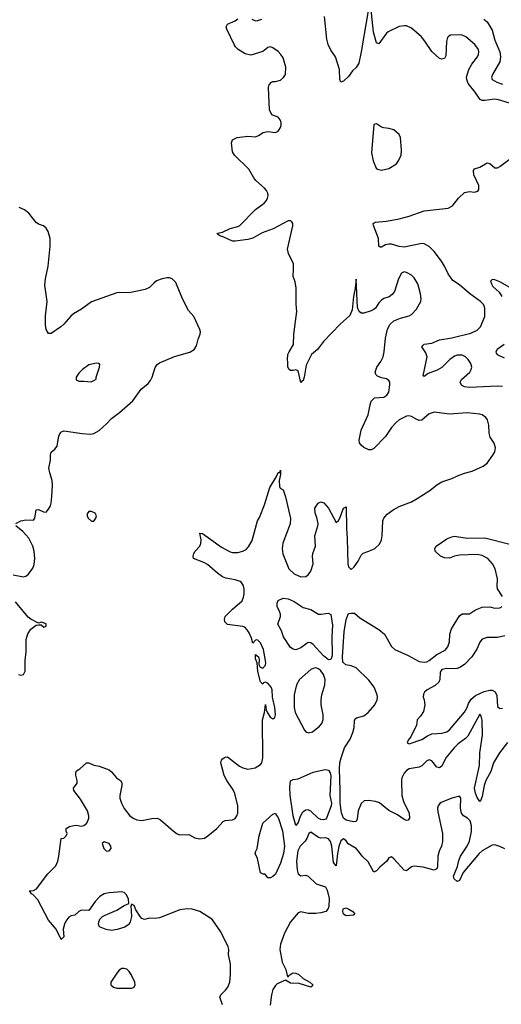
# Model space of a CAD drawing. Header units: inches. Extents: x 1603819 to 1745079, y 385938 to 533966.
# Tile 553 of 561: x 1664780 to 1668602, y 511514 to 519326. Entities that reach past the tile are written whole.
import ezdxf

# ---------------------------------------------------------------- set-up
doc = ezdxf.new("R2010")
doc.units = ezdxf.units.IN
doc.header["$MEASUREMENT"] = 0
doc.layers.add('B6561', color=7, linetype='Continuous')

msp = doc.modelspace()

# ---------------------------------------------------------------- linework, layer by layer
at = {"layer": 'B6561', "color": 5}
for points, elevation in [([(1667550, 519428), (1667490.2, 519070), (1667470, 518980.9), (1667450, 518947), (1667421.1, 518918.9), (1667390, 518875.1), (1667350, 518839), (1667329.2, 518829.2), (1667321.2, 518850), (1667318, 518930), (1667287, 519030), (1667250, 519084), (1667227.3, 519130), (1667216.2, 519170), (1667198.9, 519350)], 260), ([(1668724.1, 518644.1), (1668590, 518687.1), (1668550, 518694.3), (1668470, 518683.4), (1668450, 518685.5), (1668433.7, 518693.7), (1668419.8, 518710), (1668395.4, 518750), (1668339.4, 518819.4), (1668328.3, 518850), (1668326.6, 518870), (1668343.9, 518930), (1668368.2, 518971.8), (1668411.5, 519030), (1668421.6, 519050), (1668424.2, 519070), (1668419.7, 519090), (1668391.3, 519130), (1668319.6, 519190), (1668290, 519203.9), (1668270, 519206.2), (1668198, 519202), (1668185.2, 519194.8), (1668175.5, 519184.5), (1668166.9, 519153.1), (1668160.5, 519039.5), (1668150, 519019), (1668130, 519013.2), (1668110, 519017.2), (1668050, 519072.3), (1667995.9, 519155.9), (1667968, 519190), (1667890, 519257.6), (1667850, 519275.6), (1667830, 519277.6), (1667790, 519271.5), (1667702.8, 519230), (1667690, 519219.3), (1667630, 519135.3), (1667610, 519142), (1667586.2, 519226.2), (1667567.3, 519427.3)], 260), ([(1666389, 511510), (1666367.8, 511570), (1666376.2, 511590), (1666414.3, 511625.7), (1666433.1, 511650), (1666446.8, 511690), (1666453.2, 511750), (1666453.7, 511833.7), (1666438, 511910), (1666439.4, 511950), (1666434.7, 511970), (1666375.4, 512090), (1666310, 512183.8), (1666290, 512200.7), (1666210, 512249.8), (1666150, 512268.2), (1666110, 512272.7), (1666050, 512264.8), (1665890, 512200.4), (1665855.2, 512195.2), (1665810, 512197.4), (1665770, 512186.6), (1665750, 512195.4), (1665737.3, 512210), (1665703.1, 512263.1), (1665690, 512299), (1665670, 512308.7), (1665663.4, 512296.6), (1665666.3, 512210), (1665657.5, 512170), (1665647.7, 512150), (1665613.6, 512126.4), (1665552.8, 512107.2), (1665510, 512101), (1665467.8, 512107.8), (1665413.6, 512130), (1665405.6, 512150), (1665407.6, 512170), (1665416.9, 512190), (1665437.6, 512210), (1665458.1, 512221.8), (1665550, 512261.5), (1665610, 512297.8), (1665646.8, 512313.2), (1665644.2, 512350), (1665625.6, 512385.6), (1665610, 512400.6), (1665590, 512407.5), (1665490, 512399), (1665450, 512389.9), (1665415.8, 512370), (1665378.4, 512330), (1665330, 512258), (1665270, 512261.2), (1665248.7, 512250), (1665217.2, 512222.8), (1665190, 512216.9), (1665170, 512204.7), (1665145.9, 512174.1), (1665135.5, 512150), (1665124.9, 512110), (1665130.4, 512049.6), (1665110, 512028), (1665069.8, 512110), (1665010, 512182), (1664923.6, 512343.6), (1664884.9, 512384.9), (1664872.7, 512390), (1664866, 512406), (1664855.3, 512410), (1664864.1, 512415.9), (1664890, 512417.1), (1664915.1, 512430), (1665004.2, 512550), (1665066.1, 512613.9), (1665082.6, 512650), (1665091.3, 512690), (1665109, 512830), (1665130, 512832), (1665148.9, 512851.1), (1665158, 512870), (1665149.1, 512889.1), (1665149.5, 512910.5), (1665176, 512924), (1665210, 512933.7), (1665230, 512935.3), (1665270, 512928.2), (1665290, 512932.4), (1665310, 512947.7), (1665318.2, 512961.8), (1665328, 512990), (1665329, 513010), (1665319, 513050), (1665262, 513142), (1665210, 513209.7), (1665207.1, 513230), (1665237.2, 513270), (1665237.2, 513290), (1665226.6, 513333.4), (1665226, 513350), (1665232.3, 513367.7), (1665257.7, 513382.3), (1665310, 513430.5), (1665330, 513430.7), (1665370, 513412.4), (1665410, 513404.4), (1665490, 513373.4), (1665510, 513359.1), (1665547.3, 513310), (1665579.1, 513290), (1665590.3, 513270.3), (1665591.5, 513251.5), (1665574, 513170), (1665575.3, 513150), (1665588.9, 513108.9), (1665608.9, 513068.9), (1665654.9, 513010), (1665680.9, 512990), (1665710, 512977.5), (1665750, 512972.4), (1665830, 512988.1), (1665870.8, 512990), (1665897.7, 512977.7), (1665996.8, 512890), (1666030, 512867.8), (1666050, 512860.1), (1666121.9, 512861.9), (1666170, 512835.9), (1666210, 512826.4), (1666246.5, 512833.5), (1666273.1, 512850), (1666343.5, 512910), (1666394.2, 512965.8), (1666410, 512973.4), (1666470, 512978.7), (1666490.8, 512989.2), (1666503, 513010), (1666510, 513032), (1666511.6, 513088.4), (1666488.1, 513188.1), (1666475.4, 513215.4), (1666423.5, 513290), (1666402.7, 513330), (1666377.6, 513430), (1666380.9, 513450), (1666390, 513462.6), (1666410, 513475.8), (1666430, 513476.5), (1666524.6, 513404.6), (1666550, 513391.1), (1666590, 513380.7), (1666649.8, 513390.2), (1666690, 513416.4), (1666700.5, 513430), (1666709, 513471), (1666706.6, 513770), (1666721.7, 513830), (1666730, 513892), (1666736.4, 513850), (1666747, 513827), (1666770, 513790.6), (1666790, 513780.4), (1666803.7, 513790), (1666809.6, 513810), (1666805.8, 513870), (1666785.1, 513950), (1666783.5, 514010), (1666774.7, 514030), (1666750, 514062), (1666728.6, 514071.4), (1666716.1, 514063.9), (1666710, 514054), (1666690, 514072.7), (1666670, 514154), (1666663.6, 514223.6), (1666650, 514254), (1666650, 514290.8), (1666674.9, 514270), (1666679.6, 514250), (1666678.4, 514210), (1666687.9, 514187.9), (1666710, 514180.5), (1666730, 514204.9), (1666733.2, 514226.8), (1666714.1, 514330), (1666690, 514382), (1666670, 514402.9), (1666655.3, 514404.7), (1666650, 514404), (1666630, 514379), (1666619.4, 514419.4), (1666600.3, 514460.3), (1666586.5, 514486.5), (1666566.3, 514506.3), (1666550, 514512.8), (1666430, 514528.2), (1666406.8, 514550), (1666404.5, 514570), (1666411.1, 514590), (1666469.9, 514650.1), (1666544.4, 514715.6), (1666556.1, 514743.9), (1666560.2, 514770), (1666560.2, 514810), (1666555, 514835), (1666540.8, 514860.8), (1666529.9, 514869.9), (1666490, 514882.1), (1666415.8, 514895.8), (1666390, 514906.2), (1666350, 514934.9), (1666270, 515004.6), (1666240.3, 515020.3), (1666158.7, 515050), (1666156.9, 515070), (1666162, 515090), (1666173, 515110), (1666209.7, 515150), (1666217.6, 515170), (1666219.2, 515199.2), (1666210, 515250.8), (1666230, 515250.4), (1666380.6, 515140.6), (1666450, 515103.6), (1666470, 515098), (1666510, 515098.3), (1666551.5, 515108.5), (1666577.5, 515122.5), (1666595.8, 515144.2), (1666625.8, 515194.2), (1666667, 515350), (1666683.3, 515376.7), (1666722.7, 515477.3), (1666765, 515615), (1666818.4, 515701.6), (1666830, 515732.4), (1666845.6, 515734.4), (1666850, 515750.8), (1666850, 515718), (1666838.7, 515670), (1666842.8, 515622.8), (1666848.3, 515608.3), (1666870, 515594.8), (1666890, 515541), (1666927.9, 515367.9), (1666925.7, 515325.7), (1666868.5, 515171.5), (1666861.7, 515130), (1666868.1, 515088.1), (1666916.9, 514970), (1666958, 514930), (1667010, 514904.9), (1667050, 514907.8), (1667070, 514921.7), (1667090.7, 514950), (1667108.7, 515010), (1667103.1, 515070), (1667105.3, 515090), (1667126.8, 515150), (1667120.9, 515230), (1667146.9, 515310), (1667148.3, 515330), (1667137.5, 515377.5), (1667124.5, 515410), (1667122.7, 515450), (1667149.2, 515490), (1667170, 515501), (1667193.7, 515493.7), (1667230, 515451), (1667290, 515338), (1667310, 515351.3), (1667321.2, 515370), (1667350, 515451.3), (1667370, 515462), (1667372.1, 515290), (1667379.2, 515210), (1667383.5, 515010), (1667390, 514984.9), (1667410, 514964.2), (1667434, 514986), (1667465.4, 515030), (1667490, 515077.3), (1667505.4, 515094.6), (1667551.3, 515108.7), (1667599, 515130), (1667634.7, 515165.3), (1667650, 515198), (1667657.4, 515230), (1667660.3, 515350), (1667668.6, 515371.4), (1667696.7, 515403.2), (1667742.9, 515437.1), (1667790, 515462.8), (1667890, 515501.3), (1667933.6, 515526.4), (1668033.2, 515590), (1668090, 515636.3), (1668130, 515659.1), (1668210, 515684.9), (1668253.1, 515706.9), (1668310, 515727.7), (1668370, 515743), (1668457.2, 515782.8), (1668490, 515806.8), (1668535.1, 515870), (1668550, 515898), (1668556.2, 515930), (1668545.4, 515965.4), (1668512.8, 516012.8), (1668505.7, 516045.7), (1668502.7, 516110), (1668491.1, 516150), (1668478.7, 516170), (1668450, 516189.7), (1668430, 516195.3), (1668330, 516206), (1668190, 516195.1), (1668070, 516211.3), (1668030, 516199.7), (1667970, 516149.6), (1667950, 516146.3), (1667930, 516152.8), (1667890, 516176.9), (1667870, 516181.7), (1667850, 516179.2), (1667792.4, 516150), (1667768.5, 516130), (1667730, 516089.6), (1667681.7, 516018.3), (1667590, 515924), (1667570, 515914), (1667550, 515913.2), (1667510, 515932.3), (1667489.4, 515950), (1667477, 515970), (1667475.1, 515990), (1667489.5, 516069.5), (1667545.7, 516190), (1667560.5, 516270), (1667570, 516298.8), (1667595.3, 516324.7), (1667670, 516330.4), (1667694.2, 516345.8), (1667709.6, 516370), (1667718.4, 516430), (1667717, 516450), (1667710, 516464), (1667690, 516477), (1667650, 516484.5), (1667618, 516498), (1667606.6, 516510), (1667601.6, 516530), (1667615.1, 516570), (1667645.8, 516614.2), (1667663.1, 516650), (1667673.1, 516690), (1667682.2, 516797.8), (1667697.6, 516870), (1667719.5, 516910), (1667750, 516937.3), (1667801.5, 516958.5), (1667870, 516976.3), (1667890, 516988), (1667929.7, 517030.3), (1667963.6, 517090), (1667966, 517110), (1667961.3, 517150), (1667939.7, 517230), (1667910, 517278), (1667890, 517299.3), (1667850, 517321.2), (1667830, 517324), (1667810, 517314), (1667786, 517270), (1667754.9, 517170), (1667735.6, 517144.4), (1667712.4, 517127.6), (1667670, 517113.6), (1667650, 517100.7), (1667630, 517078.4), (1667603.4, 517036.6), (1667590, 517025.6), (1667570, 517015.4), (1667510, 516998.7), (1667490, 516997.7), (1667473.3, 517010), (1667461.6, 517041.6), (1667450, 517268), (1667443, 517197), (1667427.9, 517130), (1667417, 517023), (1667400.7, 516979.3), (1667324.2, 516910), (1667190, 516771.6), (1667143.1, 516710), (1667095.8, 516670), (1667053.8, 516586.2), (1667038.5, 516490), (1667030, 516462), (1667020.4, 516459.6), (1667010, 516448), (1666990, 516541.2), (1666970, 516549), (1666950, 516542), (1666930, 516542), (1666918, 516550), (1666908.9, 516568.9), (1666908.7, 516610), (1666904, 516630), (1666909.1, 516669.1), (1666917.2, 516690), (1666953.2, 516750), (1666956.2, 516830), (1666979.5, 517010), (1666974.5, 517070), (1666974.8, 517194.8), (1666966.3, 517246.3), (1666949.4, 517289.4), (1666954, 517346), (1666951.6, 517390), (1666914, 517470), (1666906.2, 517506.2), (1666947.3, 517690), (1666946.6, 517710), (1666940.7, 517720.7), (1666930.9, 517730.9), (1666910, 517729.6), (1666792.6, 517667.4), (1666704.4, 517635.6), (1666630, 517592.6), (1666590, 517581.3), (1666490, 517567.3), (1666470, 517569.6), (1666401, 517601), (1666368, 517610), (1666346.3, 517626.3), (1666350, 517633), (1666390, 517640.5), (1666449.3, 517670), (1666510, 517684.6), (1666526.3, 517693.7), (1666650, 517819.1), (1666719.7, 517870), (1666737.3, 517890), (1666747.1, 517910), (1666751.1, 517931.1), (1666748, 517950), (1666737.6, 517970), (1666721.6, 517990), (1666653.6, 518050), (1666637.6, 518070), (1666599.3, 518139.3), (1666486, 518250), (1666470, 518278), (1666461.2, 518350), (1666470, 518372), (1666506, 518390), (1666590, 518402), (1666650, 518397.3), (1666674, 518406), (1666711.1, 518431.1), (1666750, 518438.8), (1666810, 518431), (1666830, 518441), (1666837.2, 518450), (1666849.2, 518470), (1666854.5, 518490), (1666854, 518510), (1666846.6, 518530), (1666830, 518552), (1666782, 518570), (1666762.7, 518610), (1666753.6, 518786.4), (1666759, 518810), (1666778, 518830), (1666790, 518836), (1666810, 518836), (1666850, 518846), (1666874.2, 518865.8), (1666889.4, 518890.6), (1666892, 518950), (1666870, 519022), (1666852.7, 519050), (1666830, 519073.2), (1666790, 519102.7), (1666770, 519109.2), (1666750, 519105.2), (1666710, 519074), (1666614.8, 519045.2), (1666570, 519056), (1666514, 519090), (1666493.2, 519110), (1666484.8, 519124.8), (1666422.7, 519250), (1666419, 519270), (1666429.4, 519290.6), (1666490, 519316), (1666510, 519331.3)], 280), ([(1666622, 519330), (1666650, 519317.8), (1666670, 519318), (1666701.6, 519330)], 280), ([(1668464, 519330), (1668488.5, 519308.5), (1668530, 519242.9), (1668550, 519163.6), (1668588.7, 519070), (1668596.4, 519030), (1668590.4, 518990), (1668531.9, 518890), (1668523.5, 518870), (1668528, 518850), (1668565.1, 518830), (1668610, 518815)], 240), ([(1668610, 516416.4), (1668570, 516419.2), (1668350, 516407.2), (1668310, 516413), (1668286.1, 516426.1), (1668275.6, 516450), (1668284.7, 516470), (1668350.5, 516529.5), (1668362.4, 516550), (1668366.6, 516570), (1668358.6, 516598.6), (1668339.2, 516630), (1668317.4, 516650), (1668290, 516663.5), (1668250, 516664), (1668230, 516656), (1668193.4, 516630), (1668130, 516566.2), (1668093.6, 516546.4), (1668022.4, 516517.6), (1667990, 516494.5), (1667981.5, 516501.4), (1668012.3, 516650), (1668004, 516684), (1667971.8, 516730), (1667979.3, 516740.7), (1667990, 516750.3), (1668050, 516758.3), (1668110, 516785.5), (1668210, 516800.5), (1668360, 516840), (1668410, 516862.4), (1668437.7, 516890), (1668471.1, 516970), (1668471.2, 517031.2), (1668467.8, 517050), (1668457.6, 517070), (1668437.6, 517090), (1668350, 517152.5), (1668270, 517222.7), (1668217.2, 517257.2), (1668179.2, 517310), (1668151.1, 517371.1), (1668127.7, 517410), (1668070, 517487.2), (1668030, 517525.6), (1667990, 517546.6), (1667970, 517550.5), (1667830, 517522.2), (1667790, 517525.5), (1667730, 517544.1), (1667710, 517545.5), (1667681.8, 517538.2), (1667650, 517520.9), (1667641.5, 517521.5), (1667630, 517528), (1667626, 517590), (1667586.6, 517693.4), (1667586, 517710), (1667601.6, 517718.4), (1667690, 517726), (1667790, 517744.9), (1667870, 517766), (1667990, 517808.5), (1668179, 517830), (1668215.1, 517850), (1668261.2, 517910), (1668310, 517954.8), (1668350, 517962.8), (1668390, 517956), (1668414.6, 517965.4), (1668422, 517978), (1668422.7, 518010), (1668384.7, 518095.3), (1668382, 518130), (1668390, 518142), (1668430, 518154.8), (1668490, 518190.8), (1668510, 518184), (1668550, 518150.7), (1668570, 518150.5), (1668590, 518160.4), (1668663.5, 518216.5)], 260), ([(1664749.4, 515330), (1664789.7, 515350.3), (1664806.5, 515353.5), (1664830, 515357), (1664890, 515354.9), (1664900.5, 515370), (1664910, 515438.4), (1664930, 515440.7), (1664970, 515420.3), (1664990, 515418.4), (1665010, 515442), (1665024.7, 515470), (1665031.3, 515490), (1665036.4, 515543.6), (1665039.8, 515630), (1665037.3, 515670), (1665018.3, 515730), (1665011.7, 515768.3), (1665023.7, 515830), (1665025.2, 515870), (1665030, 515894), (1665060.4, 515919.6), (1665077, 515943), (1665090, 516024.7), (1665107, 516053), (1665130, 516063.1), (1665150, 516062.6), (1665277.4, 516042.6), (1665342, 516038), (1665370, 516043.8), (1665410, 516066), (1665470, 516119.3), (1665510, 516162.4), (1665571.7, 516208.3), (1665678.2, 516301.8), (1665744.2, 516395.8), (1665799.3, 516440.7), (1665817, 516463), (1665831.5, 516490), (1665854.7, 516565.3), (1665870, 516590.7), (1665890, 516603), (1666010, 516652.4), (1666130, 516687.7), (1666165.2, 516710), (1666182.5, 516737.5), (1666196.2, 516790), (1666213.6, 516830), (1666215.1, 516850), (1666210, 516868.7), (1666161.2, 516970), (1666119.6, 517019.6), (1666072.4, 517112.4), (1666020.4, 517240.4), (1665989.7, 517269.7), (1665970, 517277.4), (1665950, 517278.9), (1665910, 517271.1), (1665867.1, 517252.9), (1665843.7, 517236.3), (1665810, 517200.7), (1665775.2, 517184.7), (1665650, 517159.7), (1665570, 517162.4), (1665550, 517158.7), (1665350, 517088), (1665270, 517028), (1665206.8, 516993.2), (1665185.4, 516974.6), (1665130, 516909.3), (1665106.8, 516890), (1665030, 516835.3), (1665010, 516835.3), (1664990, 516868), (1664985.8, 516905.8), (1664984.4, 516975.6), (1664997.6, 517090), (1664980.7, 517220.7), (1664985.1, 517270), (1665007.4, 517370), (1665023, 517530), (1665021.3, 517590), (1665006.5, 517646.5), (1664990, 517672.7), (1664970, 517689.3), (1664930, 517703.7), (1664910, 517716), (1664852, 517790), (1664817.5, 517817.5), (1664776.8, 517836.8)], 320), ([(1668670, 517202), (1668590, 517244.9), (1668550, 517262), (1668530, 517264.9), (1668517, 517250), (1668522.4, 517230), (1668535.1, 517210), (1668583.3, 517163.3), (1668606.2, 517130)], 240), ([(1668623.7, 516750), (1668569.4, 516710), (1668557.2, 516690), (1668560.2, 516680.2), (1668568, 516670), (1668622.9, 516642.9)], 240), ([(1664730, 514921.6), (1664810, 514906.8), (1664829.3, 514910.7), (1664850, 514926), (1664885.6, 514974.4), (1664896.1, 515003.9), (1664901.4, 515050), (1664895.3, 515110), (1664885.1, 515150), (1664853, 515213), (1664804.6, 515264.6), (1664749.6, 515310)], 320), ([(1668611.6, 514750), (1668571.1, 514811.1), (1668567.8, 514830), (1668572.3, 514890), (1668552.3, 514970), (1668532.1, 515010), (1668493.5, 515050), (1668450, 515075.8), (1668410, 515083.5), (1668270, 515076.3), (1668230, 515069.6), (1668190, 515055.1), (1668150, 515056), (1668119, 515070), (1668077.2, 515110), (1668074, 515130), (1668084, 515150), (1668170, 515207.3), (1668210, 515224), (1668230, 515227.3), (1668331.2, 515211.2), (1668470, 515214.2), (1668670, 515164.6)], 260), ([(1664770, 514130.7), (1664790, 514124.9), (1664810, 514131.3), (1664822.7, 514157.3), (1664822.6, 514242.6), (1664830.6, 514310), (1664832.4, 514407.6), (1664845.6, 514454.4), (1664870, 514490.4), (1664910, 514521), (1664930, 514526), (1664950, 514524.7), (1664972.5, 514507.5), (1664990, 514514), (1664990, 514534), (1664954, 514546), (1664930, 514538), (1664870, 514569.6), (1664847, 514587), (1664746.7, 514706.7)], 320), ([(1668650, 513592.4), (1668586.2, 513510), (1668538.3, 513430), (1668518.1, 513361.9), (1668479.8, 513290), (1668466.3, 513250), (1668450, 513162), (1668437.3, 513130), (1668430, 513122.7), (1668410, 513154.5), (1668395.8, 513190), (1668389.9, 513229.9), (1668427.6, 513410), (1668429.9, 513510), (1668453.5, 513650), (1668450, 513768.7), (1668440.7, 513800.7), (1668430, 513816), (1668337.2, 513642.8), (1668318, 513622), (1668259.7, 513580.3), (1668226.5, 513550), (1668161.8, 513470), (1668130, 513404.7), (1668110, 513391.2), (1668090, 513395.4), (1668050, 513446), (1668030, 513454.6), (1668010, 513445.3), (1667970, 513405.2), (1667950, 513396), (1667870, 513383.2), (1667850, 513370.6), (1667830, 513347.7), (1667812.5, 513310), (1667809.6, 513290), (1667811.1, 513170), (1667824.6, 513124.6), (1667870.2, 513029.8), (1667873.4, 512990), (1667863.8, 512976.2), (1667850, 512971.8), (1667830, 512980.5), (1667777.5, 513017.5), (1667710, 513052.3), (1667633.8, 513113.8), (1667604.1, 513124.1), (1667548.2, 513131.8), (1667512.3, 513127.7), (1667490, 513108.6), (1667466.1, 513050), (1667457.4, 512982.6), (1667450, 512963.5), (1667430, 512961.4), (1667370, 512974.3), (1667350, 512991.6), (1667333.8, 513033.9), (1667322.5, 513110), (1667323.5, 513210), (1667316.7, 513383.3), (1667321, 513430), (1667330.5, 513469.5), (1667357.4, 513550), (1667402.4, 513617.6), (1667424.7, 513670), (1667432.8, 513710), (1667435.5, 513764.5), (1667441.5, 513778.5), (1667451.7, 513788.3), (1667510, 513803.7), (1667545.8, 513830), (1667599.4, 513890), (1667617, 513930), (1667619.8, 513950), (1667617, 513970), (1667593, 514030), (1667550, 514085.5), (1667450, 514183.2), (1667410, 514200.2), (1667367.4, 514207.4), (1667344.9, 514230), (1667340.3, 514270), (1667355.2, 514470), (1667370, 514567.3), (1667390, 514614.3), (1667410, 514618.7), (1667436.2, 514616.2), (1667479.2, 514579.2), (1667630, 514488.2), (1667674, 514450), (1667730, 514353.7), (1667756.4, 514330), (1667862, 514282), (1667950, 514234.9), (1667990, 514229.1), (1668010, 514232.4), (1668030, 514242.2), (1668090, 514289.4), (1668155, 514325), (1668178, 514350), (1668191.1, 514390), (1668192.6, 514450), (1668207.1, 514492.9), (1668270, 514596), (1668290, 514612), (1668350, 514612), (1668396, 514644), (1668450, 514664), (1668510, 514667.7), (1668550, 514658), (1668590, 514659.3), (1668609.2, 514670)], 260), ([(1668630, 514437.8), (1668570, 514425.2), (1668490, 514423.5), (1668450, 514410.2), (1668430, 514386.7), (1668407.1, 514332.9), (1668367.2, 514270), (1668310, 514209.2), (1668273.5, 514186.5), (1668250, 514177.7), (1668225.2, 514174.8), (1668170, 514178.7), (1668129.8, 514170), (1668116.8, 514150), (1668113.8, 514090), (1668104.8, 514070), (1668076.2, 514043.8), (1668012.7, 514010), (1667993.2, 513990), (1667985.2, 513974.8), (1667981.2, 513950), (1667989.4, 513929.4), (1667993.6, 513890), (1667983.3, 513836.7), (1667960.7, 513799.3), (1667934, 513770), (1667928.7, 513730), (1667884.9, 513635.1), (1667863.7, 513610), (1667855.3, 513590), (1667870, 513581.2), (1667970, 513616), (1668014.8, 513645.2), (1668050, 513659.2), (1668130, 513665.4), (1668170, 513676.9), (1668190, 513691.5), (1668310, 513830.9), (1668330, 513869.7), (1668339.9, 513900.1), (1668363.5, 513936.5), (1668396.6, 513963.4), (1668464.3, 513995.7), (1668510, 514006.4), (1668530, 514005.4), (1668553.8, 513993.8), (1668564.7, 513964.7), (1668570, 513878), (1668590, 513861.2), (1668610, 513862.7)], 240), ([(1668628.5, 512748.5), (1668590, 512767.5), (1668550, 512779.8), (1668530, 512776.5), (1668450, 512731.9), (1668426.4, 512710), (1668298.7, 512561.3), (1668270, 512496), (1668250, 512489.6), (1668227.3, 512510), (1668222.4, 512530), (1668252.7, 512607.3), (1668264.4, 512655.6), (1668277.8, 512690), (1668330, 512768.2), (1668349.8, 512809.8), (1668364.4, 512884.4), (1668365.5, 512930), (1668354, 512970), (1668334.3, 512990), (1668300.4, 513010), (1668284.8, 513030), (1668277, 513070), (1668280.5, 513150), (1668270, 513164.5), (1668209.1, 513150.9), (1668124.9, 513115.1), (1668112.7, 513107.3), (1668100.7, 513090), (1668096.3, 513070), (1668098, 513042), (1668134.4, 512870), (1668135.2, 512804.8), (1668128, 512770), (1668108.2, 512730), (1668097.5, 512690), (1668095.2, 512604.8), (1668090, 512589.2), (1668070, 512578.4), (1667981.5, 512601.4), (1667910, 512609.8), (1667890, 512605.4), (1667850, 512574), (1667830, 512578), (1667750, 512667.8), (1667730, 512684.5), (1667710, 512677.2), (1667692.4, 512650), (1667636.7, 512603.3), (1667610, 512574), (1667590, 512562.7), (1667544.5, 512644.5), (1667496.5, 512690), (1667468.9, 512730), (1667449.8, 512750), (1667386.6, 512786.6), (1667370, 512811.5), (1667350, 512828.2), (1667329.5, 512810.5), (1667313.4, 512766.6), (1667300.7, 512710), (1667290, 512614), (1667270, 512639), (1667256.9, 512770), (1667245.1, 512805.1), (1667230, 512827), (1667210, 512835.6), (1667170, 512832.7), (1667150, 512837.3), (1667090, 512878.9), (1667073.4, 512870), (1667059.2, 512830), (1667046, 512810), (1667005.2, 512770), (1666986.8, 512733.2), (1666977.1, 512650), (1666980.6, 512580.6), (1666990.2, 512550.2), (1667010, 512533.7), (1667050, 512537.7), (1667070, 512531.7), (1667133.4, 512470), (1667205.7, 512445.7), (1667219.9, 512419.9), (1667234.9, 512354.9), (1667233, 512290), (1667225.8, 512270), (1667210, 512251.3), (1667170, 512239.3), (1667130, 512234.2), (1667070, 512235.3), (1667010, 512246.9), (1666990, 512239.7), (1666930, 512168.7), (1666882.1, 512077.9), (1666849.7, 511990.3), (1666844, 511950), (1666862.8, 511850), (1666892.6, 511790), (1666902.3, 511742.3), (1666910, 511730.7), (1666917, 511743), (1666940, 511760), (1666950, 511764.6), (1666970, 511762.7), (1666995.8, 511750), (1667030, 511719.5), (1667082, 511690), (1667104.9, 511670), (1667102, 511658), (1667090, 511649.8), (1666998.6, 511678.6), (1666930, 511682.6), (1666890, 511704.7), (1666824, 511676), (1666810, 511664.1), (1666789.2, 511630.7), (1666777.3, 511590), (1666768.5, 511508.5)], 280)]:
    msp.add_lwpolyline(points, dxfattribs=dict(at, elevation=elevation))
for points, elevation in [([(1667610, 518499), (1667590, 518494), (1667570.4, 518270.4), (1667584.7, 518204.7), (1667607.9, 518147.9), (1667619.8, 518139.8), (1667650, 518130.8), (1667710, 518144.9), (1667770, 518181), (1667789.3, 518210), (1667806, 518250), (1667809.5, 518290), (1667802.9, 518390), (1667790, 518416), (1667750, 518452), (1667710, 518463.7), (1667670, 518466.6), (1667650, 518472.7)], 280), ([(1665390, 516602), (1665330, 516588.7), (1665278, 516550), (1665250, 516522), (1665227.3, 516490), (1665227.3, 516467.3), (1665250, 516458), (1665290, 516458.8), (1665348.4, 516451.6), (1665370, 516462), (1665387.3, 516472.7), (1665388, 516490), (1665414, 516570), (1665415.3, 516590), (1665410, 516598)], 340), ([(1665350, 515425.2), (1665330, 515424), (1665315.3, 515404.7), (1665314.8, 515390), (1665324, 515370), (1665350, 515347.7), (1665370, 515347.3), (1665385.2, 515370), (1665388.9, 515388.9), (1665379, 515410)], 320), ([(1667170, 514608.8), (1667230, 514618.7), (1667250, 514606), (1667261.1, 514521.1), (1667256.1, 514430), (1667260.1, 514290), (1667258.2, 514270), (1667250, 514250.8), (1667230, 514247.1), (1667190, 514278.5), (1667110, 514368.7), (1667090, 514382.4), (1667070, 514383.5), (1667060.7, 514379.3), (1667010, 514341.3), (1666970, 514327), (1666950, 514332.7), (1666930, 514346), (1666872.3, 514430), (1666858.4, 514478.4), (1666829.2, 514530), (1666849.3, 514590.7), (1666849.3, 514610), (1666842.7, 514630), (1666822.7, 514670), (1666822, 514698), (1666830, 514718), (1666870, 514737.3), (1666909.5, 514730.5), (1666957.3, 514710), (1667030, 514662.4), (1667090, 514647.7), (1667150, 514610.4)], 260), ([(1667130, 514182.8), (1667110, 514179.8), (1667090, 514169.8), (1666999.4, 514090), (1666977.7, 514050), (1666957.8, 513970), (1666957.8, 513870), (1666966.5, 513830), (1667039.6, 513690), (1667050, 513677), (1667070, 513667.6), (1667102.9, 513677.1), (1667159.7, 513720.3), (1667177.3, 513742.7), (1667187.2, 513772.8), (1667188.5, 513811.5), (1667172.4, 513890), (1667171, 513930), (1667176.8, 513970), (1667201, 514050), (1667204, 514090), (1667190, 514129.6), (1667170, 514160.4), (1667150, 514176.5)], 280), ([(1667190, 512977.1), (1667170, 512979.4), (1667150, 512988.4), (1667090, 513047.5), (1667070, 513056.7), (1667050, 513054.1), (1667030, 513042.5), (1667018.8, 513030), (1667002.3, 512997.7), (1666990, 512957.4), (1666970, 512933), (1666950, 513009.6), (1666925.6, 513174.4), (1666922.7, 513237.3), (1666930, 513286.8), (1666950, 513297.1), (1666990, 513303.7), (1667110, 513355.6), (1667190, 513375.3), (1667210, 513377.7), (1667230, 513372.4), (1667244.2, 513350), (1667248.1, 513328.1), (1667241.1, 513170), (1667255, 513110), (1667252.1, 513090), (1667214.4, 512990), (1667210, 512983.5)], 260), ([(1666750, 512518), (1666728, 512548), (1666712, 512548), (1666690, 512558), (1666666.3, 512670), (1666649.7, 512710), (1666652.7, 512730), (1666664.2, 512750), (1666680.9, 512850), (1666709.6, 512950.4), (1666790, 513022), (1666810, 513030.8), (1666814.6, 513014.6), (1666830, 512996.3), (1666865.2, 512890), (1666880.2, 512770), (1666872.5, 512710), (1666850, 512633.2), (1666810, 512548), (1666790, 512528), (1666770, 512518)], 260), ([(1665450, 512804.5), (1665435.5, 512790), (1665448.5, 512750), (1665470, 512730.7), (1665490, 512730.8), (1665506, 512750), (1665504.5, 512770), (1665489.2, 512790)], 280), ([(1667370, 512217.4), (1667350, 512229.7), (1667344.4, 512250), (1667347.8, 512272.2), (1667370, 512279.6), (1667392.7, 512270), (1667424, 512250), (1667440.7, 512230), (1667430, 512220.9)], 280), ([(1665610, 511798.5), (1665590, 511798.3), (1665570, 511785.4), (1665550, 511761.1), (1665504.4, 511690), (1665504, 511670), (1665523.8, 511650), (1665550, 511641.5), (1665670, 511643.8), (1665689.5, 511650.5), (1665697, 511670), (1665692.8, 511690), (1665666, 511750), (1665650, 511775.4), (1665630, 511792.1)], 320)]:
    msp.add_lwpolyline(points, close=True, dxfattribs=dict(at, elevation=elevation))

doc.saveas('drawing.dxf')
